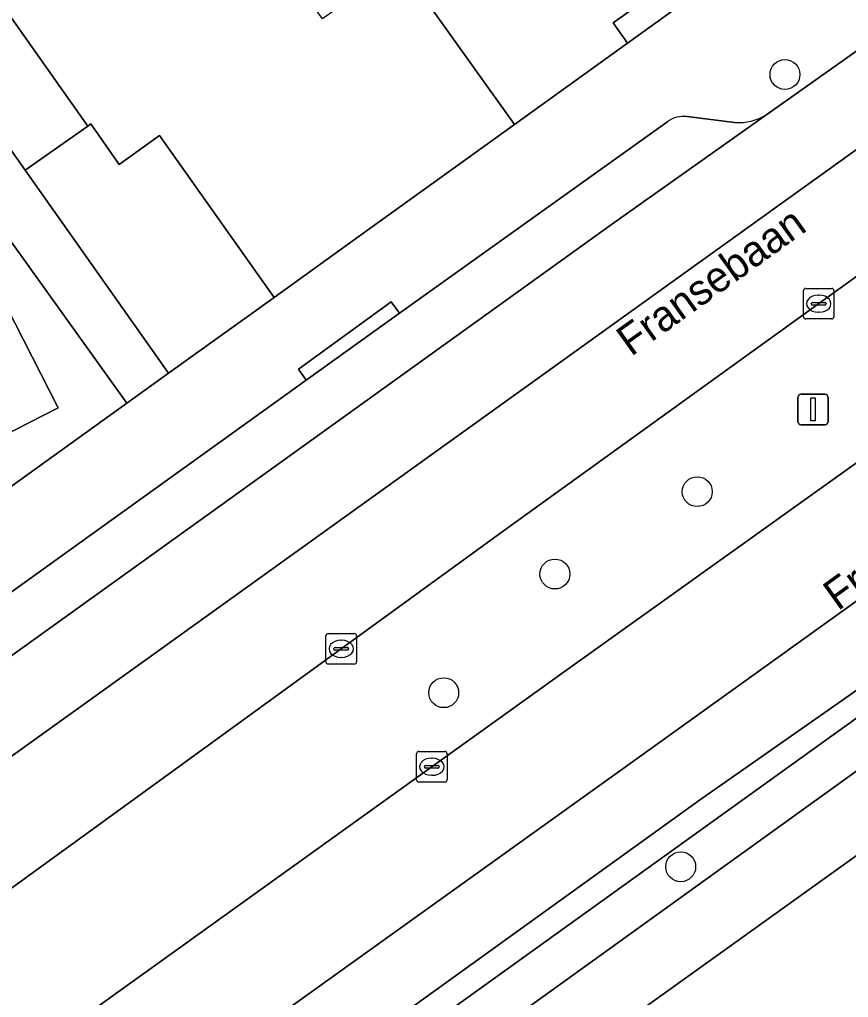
# Model space of a CAD drawing. Extents: x 158455 to 159797, y 387218 to 388672.
# Drawn here: x 159262.83 to 159289.94, y 387811.85 to 387843.82 of the extents above; entities that cross this region are included whole.
import ezdxf

# ---------------------------------------------------------------- set-up
doc = ezdxf.new("R2010")
doc.units = 0
for name, color, linetype in [('IMGEO_Berm_groen', 7, 'Continuous'), ('IMGEO_Boom', 7, 'Continuous'), ('IMGEO_Erf', 7, 'Continuous'), ('IMGEO_Groenvoorziening', 7, 'Continuous'), ('IMGEO_Kolk', 7, 'Continuous'), ('IMGEO_Lichtmast', 7, 'Continuous'), ('IMGEO_Muur', 7, 'Continuous'), ('IMGEO_Openbare_ruimte_label', 7, 'Continuous'), ('IMGEO_Pand', 7, 'Continuous'), ('IMGEO_Parkeervlak_open', 7, 'Continuous'), ('IMGEO_Rijbaan_lokaal_gesloten', 7, 'Continuous'), ('IMGEO_Voetpad_open', 7, 'Continuous')]:
    doc.layers.add(name, color=color, linetype=linetype)

msp = doc.modelspace()

# ---------------------------------------------------------------- linework, layer by layer
at = {"layer": 'IMGEO_Berm_groen'}
msp.add_lwpolyline([(159259.925, 387807.634), (159270.371, 387815.125), (159280.691, 387822.526), (159297.206, 387834.328), (159294.287, 387838.368), (159278.694, 387827.124), (159267.608, 387819.082), (159261.561, 387814.696), (159250.763, 387806.969), (159246.695, 387804.016), (159238.999, 387798.281), (159224.257, 387787.184), (159209.504, 387776.112), (159201.915, 387770.417), (159204.04, 387767.381), (159206.931, 387769.424)], dxfattribs=at)
at = {"layer": 'IMGEO_Boom'}
for centre in [(159287.866, 387842.026), (159284.997, 387828.385), (159280.341, 387825.692), (159276.702, 387821.811), (159284.456, 387816.119)]:
    msp.add_circle(centre, 0.489, dxfattribs=at)
at = {"layer": 'IMGEO_Erf'}
for points in [[(159262.307, 387844.233), (159265.058, 387840.341), (159265.155, 387840.41), (159266.088, 387839.088), (159267.41, 387840.034), (159271.153, 387834.737), (159273.938, 387836.739), (159279.016, 387840.392), (159275.953, 387844.684), (159275.263, 387845.652), (159272.738, 387843.845), (159268.037, 387850.434), (159263.309, 387857.061), (159265.83, 387858.873), (159265.351, 387859.545), (159269.129, 387862.24), (159269.017, 387862.398), (159266.478, 387865.956), (159262.709, 387863.267)], [(159289.772, 387849.084), (159282.242, 387843.712), (159282.713, 387843.051), (159290.264, 387848.481)], [(159261.814, 387835.579), (159264.088, 387831.125), (159258.392, 387828.217)], [(159307.132, 387828.619), (159303.107, 387825.734), (159219.866, 387766.077), (159225.4, 387758.477)]]:
    msp.add_lwpolyline(points, dxfattribs=at)
msp.add_lwpolyline([(159256.055, 387845.622), (159255.562, 387845.372), (159253.643, 387844.398), (159251.355, 387848.908), (159244.828, 387845.596), (159247.115, 387841.088), (159245.255, 387840.145), (159243.143, 387839.074), (159240.857, 387843.582), (159233.822, 387840.014), (159236.109, 387835.505), (159234.068, 387834.47), (159231.781, 387838.979), (159230.944, 387838.485), (159224.598, 387835.224), (159219.069, 387832.383), (159222.003, 387826.64), (159231.405, 387807.948), (159231.523, 387808.008), (159240.034, 387812.358), (159266.336, 387831.274)], close=True, dxfattribs=at)
at = {"layer": 'IMGEO_Groenvoorziening'}
msp.add_lwpolyline([(159219.977, 387769.057), (159273.442, 387807.19), (159302.094, 387827.801), (159301.249, 387828.914), (159230.812, 387778.327), (159225.144, 387773.8)], close=True, dxfattribs=at)
at = {"layer": 'IMGEO_Kolk'}
for p, q in [((159288.469, 387834.106), (159288.469, 387834.958)), ((159288.544, 387835.032), (159289.396, 387835.032)), ((159288.957, 387834.812), (159288.982, 387834.812)), ((159289.47, 387834.958), (159289.47, 387834.106)), ((159288.728, 387834.526), (159288.728, 387834.538)), ((159289.166, 387834.489), (159288.768, 387834.489)), ((159288.771, 387834.575), (159289.169, 387834.575)), ((159289.212, 387834.538), (159289.212, 387834.526)), ((159288.98, 387834.252), (159288.955, 387834.252)), ((159289.396, 387834.032), (159288.544, 387834.032)), ((159272.85, 387822.82), (159272.85, 387823.672)), ((159272.925, 387823.746), (159273.777, 387823.746)), ((159273.851, 387823.672), (159273.851, 387822.82)), ((159273.109, 387823.24), (159273.109, 387823.252)), ((159273.152, 387823.289), (159273.55, 387823.289)), ((159273.338, 387823.526), (159273.363, 387823.526)), ((159273.593, 387823.252), (159273.593, 387823.24)), ((159273.547, 387823.203), (159273.149, 387823.203)), ((159273.361, 387822.966), (159273.336, 387822.966)), ((159273.777, 387822.746), (159272.925, 387822.746)), ((159275.814, 387818.964), (159275.814, 387819.816)), ((159275.889, 387819.89), (159276.741, 387819.89)), ((159276.815, 387819.816), (159276.815, 387818.964)), ((159276.116, 387819.433), (159276.514, 387819.433)), ((159276.302, 387819.67), (159276.327, 387819.67)), ((159276.073, 387819.384), (159276.073, 387819.396)), ((159276.511, 387819.347), (159276.113, 387819.347)), ((159276.325, 387819.11), (159276.3, 387819.11)), ((159276.557, 387819.396), (159276.557, 387819.384)), ((159276.741, 387818.89), (159275.889, 387818.89))]:
    msp.add_line(p, q, dxfattribs=at)
for points in [[(159288.469, 387834.106), (159288.469, 387834.958)], [(159288.544, 387835.032), (159289.396, 387835.032)], [(159289.47, 387834.958), (159289.47, 387834.106)], [(159289.396, 387834.032), (159288.544, 387834.032)], [(159272.85, 387822.82), (159272.85, 387823.672)], [(159272.925, 387823.746), (159273.777, 387823.746)], [(159273.851, 387823.672), (159273.851, 387822.82)], [(159273.777, 387822.746), (159272.925, 387822.746)], [(159275.814, 387818.964), (159275.814, 387819.816)], [(159275.889, 387819.89), (159276.741, 387819.89)], [(159276.815, 387819.816), (159276.815, 387818.964)], [(159276.741, 387818.89), (159275.889, 387818.89)]]:
    msp.add_lwpolyline(points, dxfattribs=at)
for centre, radius, start, end in [((159288.546, 387834.956), 0.0765, 91.552, 178.448), ((159288.546, 387834.956), 0.0765, 91.552, 178.448), ((159289.394, 387834.956), 0.0765, 1.552, 88.448), ((159289.394, 387834.956), 0.0765, 1.552, 88.448), ((159288.768, 387834.535), 0.0403, 85.8775, 175.7526), ((159288.765, 387834.525), 0.0366, 178.938, 274.7102), ((159289.169, 387834.532), 0.043, 264.8664, 352.4533), ((159289.173, 387834.537), 0.0386, 1.7309, 96.639), ((159288.546, 387834.108), 0.0765, 181.552, 268.448), ((159288.546, 387834.108), 0.0765, 181.552, 268.448), ((159289.394, 387834.108), 0.0765, 271.552, 358.448), ((159289.394, 387834.108), 0.0765, 271.552, 358.448), ((159272.927, 387823.67), 0.0765, 91.552, 178.448), ((159272.927, 387823.67), 0.0765, 91.552, 178.448), ((159273.775, 387823.67), 0.0765, 1.552, 88.448), ((159273.775, 387823.67), 0.0765, 1.552, 88.448), ((159273.149, 387823.249), 0.0403, 85.8775, 175.7526), ((159273.554, 387823.251), 0.0386, 1.7309, 96.639), ((159273.146, 387823.239), 0.0366, 178.938, 274.7102), ((159273.55, 387823.246), 0.043, 264.8664, 352.4533), ((159272.927, 387822.822), 0.0765, 181.552, 268.448), ((159272.927, 387822.822), 0.0765, 181.552, 268.448), ((159273.775, 387822.822), 0.0765, 271.552, 358.448), ((159273.775, 387822.822), 0.0765, 271.552, 358.448), ((159275.891, 387819.814), 0.0765, 91.552, 178.448), ((159275.891, 387819.814), 0.0765, 91.552, 178.448), ((159276.739, 387819.814), 0.0765, 1.552, 88.448), ((159276.739, 387819.814), 0.0765, 1.552, 88.448), ((159276.113, 387819.393), 0.0403, 85.8775, 175.7526), ((159276.518, 387819.395), 0.0386, 1.7309, 96.639), ((159276.11, 387819.383), 0.0366, 178.938, 274.7102), ((159276.514, 387819.39), 0.043, 264.8664, 352.4533), ((159275.891, 387818.966), 0.0765, 181.552, 268.448), ((159275.891, 387818.966), 0.0765, 181.552, 268.448), ((159276.739, 387818.966), 0.0765, 271.552, 358.448), ((159276.739, 387818.966), 0.0765, 271.552, 358.448)]:
    msp.add_arc(centre, radius, start, end, dxfattribs=at)
for centre, major_axis, ratio, start_param, end_param in [((159288.956, 387834.532), (-0.387, 0.002), 0.722429, 4.712389, 7.853982), ((159288.981, 387834.532), (-0.39, 0.002), 0.717154, 1.570796, 4.712389), ((159273.337, 387823.246), (-0.387, 0.002), 0.722429, 4.712389, 7.853982), ((159273.362, 387823.246), (-0.39, 0.002), 0.717154, 1.570796, 4.712389), ((159276.301, 387819.39), (-0.387, 0.002), 0.722429, 4.712389, 7.853982), ((159276.326, 387819.39), (-0.39, 0.002), 0.717154, 1.570796, 4.712389)]:
    msp.add_ellipse(centre, major_axis=major_axis, ratio=ratio, start_param=start_param, end_param=end_param, dxfattribs=at)
at = {"layer": 'IMGEO_Lichtmast'}
for p, q in [((159288.39, 387831.574), (159289.18, 387831.574)), ((159289.18, 387831.574), (159288.39, 387831.574)), ((159288.29, 387830.674), (159288.29, 387831.474)), ((159288.29, 387831.474), (159288.29, 387830.674)), ((159289.28, 387831.474), (159289.28, 387830.674)), ((159289.28, 387830.674), (159289.28, 387831.474)), ((159289.18, 387830.574), (159288.39, 387830.574)), ((159288.39, 387830.574), (159289.18, 387830.574))]:
    msp.add_line(p, q, dxfattribs=at)
msp.add_lwpolyline([(159288.71, 387831.449), (159288.86, 387831.449), (159288.86, 387830.699), (159288.71, 387830.699), (159288.71, 387831.449)], dxfattribs=at)
for centre, start, end in [((159288.39, 387831.474), 90, 180), ((159288.39, 387831.474), 90, 180), ((159289.18, 387831.474), 0, 90), ((159289.18, 387831.474), 360, 90), ((159288.39, 387830.674), 180, 270), ((159288.39, 387830.674), 180, 270), ((159289.18, 387830.674), 270, 0), ((159289.18, 387830.674), 270, 0)]:
    msp.add_arc(centre, 0.1, start, end, dxfattribs=at)
at = {"layer": 'IMGEO_Muur'}
for points in [[(159273.938, 387836.739), (159279.016, 387840.392)], [(159271.153, 387834.737), (159273.938, 387836.739)], [(159303.107, 387825.734), (159219.866, 387766.077)]]:
    msp.add_lwpolyline(points, dxfattribs=at)
at = {"layer": 'IMGEO_Pand'}
for points in [[(159275.953, 387844.684), (159279.016, 387840.392), (159282.713, 387843.051), (159282.242, 387843.712), (159289.772, 387849.084), (159286.963, 387853.021), (159283.487, 387850.542), (159281.038, 387853.975), (159277.288, 387851.299), (159279.965, 387847.545)], [(159260.26, 387842.787), (159263.01, 387838.896), (159265.058, 387840.341), (159262.307, 387844.233)], [(159267.41, 387840.034), (159266.088, 387839.088), (159265.155, 387840.41), (159265.058, 387840.341), (159263.01, 387838.896), (159267.702, 387832.256), (159271.153, 387834.737)], [(159254.814, 387835.225), (159258.392, 387828.217), (159264.088, 387831.125), (159261.814, 387835.579), (159260.51, 387838.133)]]:
    msp.add_lwpolyline(points, close=True, dxfattribs=at)
at = {"layer": 'IMGEO_Parkeervlak_open'}
for points in [[(159268.697, 387827.422), (159282.188, 387837.126), (159287.268, 387840.723)], [(159286.218, 387840.459), (159284.663, 387840.65)], [(159284.033, 387840.492), (159275.258, 387834.22), (159272.2, 387832.035), (159233.157, 387803.982), (159232.984, 387803.858)], [(159231.582, 387800.745), (159232.525, 387801.459), (159245.96, 387811.116), (159256.568, 387818.725), (159268.697, 387827.422)]]:
    msp.add_lwpolyline(points, dxfattribs=at)
for centre, radius, start, end in [((159284.551, 387839.76), 0.897, 82.8448, 125.3132), ((159286.361, 387842.109), 1.656, 265.0385, 303.188)]:
    msp.add_arc(centre, radius, start, end, dxfattribs=at)
at = {"layer": 'IMGEO_Rijbaan_lokaal_gesloten'}
for points in [[(159364.535, 387890.821), (159362.464, 387894.175), (159362.457, 387894.163), (159361.328, 387892.332), (159359.814, 387890.367), (159358.762, 387889.229), (159357.6, 387888.103), (159356.584, 387887.282), (159350.468, 387882.827), (159305.218, 387850.303), (159292.142, 387840.964), (159262.355, 387819.579), (159234.134, 387799.313), (159220.483, 387789.45), (159216.18, 387787.175), (159211.29, 387784.59), (159210.462, 387784.13), (159210.849, 387783.357)], [(159354.012, 387888.584), (159349.008, 387884.995), (159340.384, 387878.806), (159323.96, 387866.983), (159316.35, 387861.572), (159308.421, 387855.888), (159293.728, 387845.297), (159287.268, 387840.723), (159282.188, 387837.126), (159268.697, 387827.422), (159256.568, 387818.725), (159245.96, 387811.116), (159232.525, 387801.459), (159231.582, 387800.745), (159227.168, 387797.404), (159223.103, 387794.452), (159220.664, 387792.671)], [(159348.638, 387871.164), (159338.642, 387863.956), (159318.123, 387849.269), (159315.655, 387847.503), (159314.556, 387846.716), (159314.38, 387846.615), (159303.363, 387838.728), (159303.062, 387838.512), (159300.257, 387836.508), (159299.684, 387836.098), (159297.82, 387834.766), (159297.206, 387834.328), (159280.691, 387822.526), (159270.371, 387815.125), (159259.925, 387807.634), (159241.009, 387794.063), (159231.446, 387787.171), (159217.149, 387776.687), (159212.048, 387773.054), (159211.04, 387772.323)], [(159342.201, 387862.095), (159320.964, 387846.898), (159301.822, 387833.141), (159283.029, 387819.662), (159266.445, 387807.778), (159243.853, 387791.543), (159230.826, 387782.182), (159225.716, 387778.318), (159221.438, 387774.616), (159219.859, 387773.204), (159214.645, 387768.545)], [(159283.029, 387819.662), (159301.822, 387833.141), (159320.964, 387846.898), (159342.201, 387862.095)], [(159219.705, 387769.67), (159223.407, 387773.077), (159224.861, 387774.398), (159230.249, 387778.893), (159256.111, 387797.449), (159285.066, 387818.293), (159303.798, 387831.383), (159320.755, 387843.81)], [(159218.134, 387791.068), (159211.042, 387787.331), (159209.745, 387786.603), (159209.337, 387786.373), (159210.462, 387784.13), (159211.29, 387784.59), (159216.18, 387787.175), (159220.483, 387789.45), (159234.134, 387799.313), (159262.355, 387819.579), (159292.142, 387840.964)], [(159210.683, 387781.984), (159196.916, 387771.637), (159194.404, 387769.757), (159196.77, 387766.545), (159198.751, 387768.042), (159201.915, 387770.417), (159209.504, 387776.112), (159224.257, 387787.184), (159238.999, 387798.281), (159246.695, 387804.016), (159250.763, 387806.969), (159261.561, 387814.696), (159267.608, 387819.082), (159278.694, 387827.124), (159294.287, 387838.368)], [(159214.645, 387768.545), (159219.859, 387773.204), (159221.438, 387774.616), (159225.716, 387778.318), (159230.826, 387782.182), (159243.853, 387791.543), (159266.445, 387807.778), (159283.029, 387819.662)]]:
    msp.add_lwpolyline(points, dxfattribs=at)
at = {"layer": 'IMGEO_Voetpad_open'}
for points in [[(159342.48, 387888.439), (159334.531, 387882.749), (159334.693, 387882.49), (159334.17, 387879.897), (159320.241, 387869.91), (159306.71, 387860.208), (159294.669, 387851.575), (159295.265, 387850.749), (159290.903, 387847.597), (159290.264, 387848.481), (159282.713, 387843.051), (159279.016, 387840.392), (159273.938, 387836.739), (159271.153, 387834.737), (159267.702, 387832.256), (159266.336, 387831.274), (159240.034, 387812.358)], [(159287.268, 387840.723), (159293.728, 387845.297), (159308.421, 387855.888), (159316.35, 387861.572)], [(159284.663, 387840.65), (159286.218, 387840.459)], [(159233.157, 387803.982), (159272.2, 387832.035), (159271.948, 387832.389), (159274.989, 387834.598), (159275.258, 387834.22), (159284.033, 387840.492)], [(159195.41, 387742.999), (159196.287, 387741.387), (159197.747, 387742.215), (159196.694, 387743.819), (159197.12, 387744.26), (159197.458, 387744.641), (159202.211, 387750), (159204.282, 387752.237), (159213.819, 387761.288), (159218.155, 387764.796), (159219.866, 387766.077), (159303.107, 387825.734), (159307.132, 387828.619), (159309.204, 387832.674)], [(159303.798, 387831.383), (159285.066, 387818.293), (159256.111, 387797.449), (159230.249, 387778.893), (159224.861, 387774.398), (159223.407, 387773.077), (159219.705, 387769.67)]]:
    msp.add_lwpolyline(points, dxfattribs=at)
for points in [[(159260.26, 387842.787), (159257.049, 387847.311), (159255.575, 387849.408), (159254.775, 387850.546), (159253.275, 387849.881), (159254.042, 387848.368), (159255.562, 387845.372), (159256.055, 387845.622), (159266.336, 387831.274), (159267.702, 387832.256), (159263.01, 387838.896)], [(159275.258, 387834.22), (159274.989, 387834.598), (159271.948, 387832.389), (159272.2, 387832.035)], [(159273.442, 387807.19), (159219.977, 387769.057), (159225.144, 387773.8), (159230.812, 387778.327), (159301.249, 387828.914), (159302.094, 387827.801)]]:
    msp.add_lwpolyline(points, close=True, dxfattribs=at)
for centre, radius, start, end in [((159284.551, 387839.76), 0.897, 82.8448, 125.3132), ((159286.361, 387842.109), 1.656, 265.0385, 303.188)]:
    msp.add_arc(centre, radius, start, end, dxfattribs=at)

# ---------------------------------------------------------------- texts
at = {"layer": 'IMGEO_Openbare_ruimte_label'}
for rotation, p in [(35.6442, (159282.832, 387832.787)), (35.7241, (159289.596, 387824.469))]:
    msp.add_text('Fransebaan', height=1, rotation=rotation, dxfattribs=at).set_placement(p)

doc.saveas('drawing.dxf')
